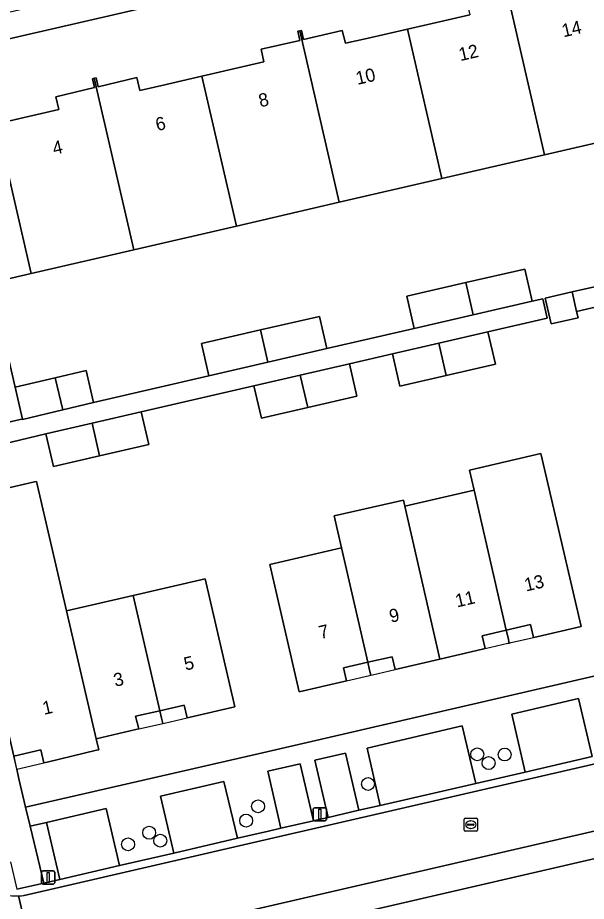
# Model space of a CAD drawing. Extents: x 156412 to 157779, y 382335 to 383768.
# Drawn here: x 156580.4 to 156623.6, y 383339.3 to 383406.3 of the extents above; entities that cross this region are included whole.
import ezdxf

# ---------------------------------------------------------------- set-up
doc = ezdxf.new("R2010")
doc.units = 0
for name, color, linetype in [('IMGEO_Boom', 7, 'Continuous'), ('IMGEO_Erf', 7, 'Continuous'), ('IMGEO_Lichtmast', 7, 'Continuous'), ('IMGEO_Pand', 7, 'Continuous'), ('IMGEO_Pand_nummerreeks', 7, 'Continuous'), ('IMGEO_Pand_overbouw', 7, 'Continuous'), ('IMGEO_Parkeervlak_open', 7, 'Continuous'), ('IMGEO_Rijbaan_lokaal_gesloten', 7, 'Continuous'), ('IMGEO_Rijbaan_lokaal_open', 7, 'Continuous'), ('IMGEO_Rioolput', 7, 'Continuous'), ('IMGEO_Voetpad_open', 7, 'Continuous')]:
    doc.layers.add(name, color=color, linetype=linetype)

msp = doc.modelspace()

# ---------------------------------------------------------------- linework, layer by layer
at = {"layer": 'IMGEO_Boom'}
for centre in [(156615.274, 383350.456), (156617.352, 383350.438), (156616.136, 383349.791), (156606.99, 383348.201), (156598.647, 383346.508), (156597.739, 383345.43), (156590.384, 383344.506), (156591.22, 383343.904), (156588.783, 383343.624)]:
    msp.add_circle(centre, 0.489, dxfattribs=at)
at = {"layer": 'IMGEO_Erf'}
for points in [[(156639.979, 383418.638), (156585.133, 383405.987), (156568.179, 383402.086)], [(156578.794, 383398.292), (156581.877, 383398.996), (156583.538, 383399.375), (156583.303, 383400.354), (156586.223, 383401.043), (156586.072, 383401.72), (156586.205, 383401.75), (156586.359, 383401.784), (156586.509, 383401.11), (156589.454, 383401.804), (156589.674, 383400.829), (156591.34, 383401.212), (156594.385, 383401.912), (156597.434, 383402.612), (156599.091, 383402.993), (156598.89, 383403.952), (156601.808, 383404.627), (156601.657, 383405.315), (156601.801, 383405.347), (156601.935, 383405.376), (156602.085, 383404.691), (156605.025, 383405.372), (156605.28, 383404.404), (156606.908, 383404.776), (156609.988, 383405.479), (156613.068, 383406.183), (156614.725, 383406.561)], [(156628.179, 383397.735), (156620.386, 383395.937), (156612.594, 383394.138), (156604.801, 383392.339), (156597.008, 383390.54), (156589.216, 383388.742), (156581.423, 383386.943), (156578.374, 383386.239), (156580.76, 383375.893), (156580.769, 383375.895), (156580.212, 383378.31), (156583.256, 383379.032), (156585.598, 383379.587), (156586.164, 383377.143), (156594.917, 383379.177), (156594.353, 383381.622), (156598.827, 383382.654), (156603.294, 383383.684), (156603.858, 383381.239), (156610.5, 383382.77), (156609.936, 383385.215), (156614.408, 383386.246), (156618.878, 383387.276), (156619.442, 383384.831), (156620.25, 383385.017), (156620.588, 383383.551), (156616.09, 383382.513), (156616.659, 383380.049), (156612.924, 383379.187), (156609.412, 383378.377), (156608.844, 383380.841), (156605.571, 383380.086), (156606.14, 383377.622), (156602.409, 383376.761), (156598.893, 383375.95), (156598.325, 383378.414), (156589.773, 383376.44), (156590.344, 383373.966), (156586.62, 383373.107), (156583.117, 383372.299), (156582.546, 383374.773), (156577.978, 383373.678)], [(156624.661, 383384.491), (156622.819, 383384.066), (156622.93, 383383.584), (156620.889, 383383.113), (156620.439, 383385.066), (156622.479, 383385.536), (156626.094, 383386.364)], [(156578.724, 383370.444), (156581.676, 383371.125), (156581.841, 383371.163), (156584.119, 383361.335), (156589.175, 383362.507), (156594.63, 383363.771), (156596.874, 383354.053), (156593.487, 383353.271), (156593.27, 383353.221), (156593.045, 383354.195), (156591.188, 383353.767), (156589.352, 383353.343), (156589.586, 383352.38), (156589.369, 383352.33), (156586.349, 383351.641), (156586.557, 383350.8), (156586.386, 383350.759), (156582.638, 383349.87), (156582.384, 383349.81), (156582.149, 383350.8), (156580.103, 383350.328)], [(156580.334, 383349.324), (156580.502, 383348.603), (156580.999, 383346.443), (156598.648, 383350.499), (156626.865, 383357.03)], [(156629.258, 383343.726), (156583.967, 383333.256)]]:
    msp.add_lwpolyline(points, dxfattribs=at)
msp.add_lwpolyline([(156615.035, 383370.497), (156614.686, 383372.015), (156620.111, 383373.268), (156620.916, 383369.808), (156623.162, 383360.16), (156619.789, 383359.381), (156619.553, 383359.327), (156619.328, 383360.301), (156617.478, 383359.874), (156615.649, 383359.452), (156615.875, 383358.478), (156615.666, 383358.429), (156612.445, 383357.681), (156609.264, 383356.942), (156609.037, 383356.889), (156608.811, 383357.862), (156606.97, 383357.437), (156605.133, 383357.012), (156605.357, 383356.037), (156605.149, 383355.989), (156601.763, 383355.209), (156599.53, 383364.868), (156604.986, 383366.128), (156604.429, 383368.539), (156609.681, 383369.752), (156609.789, 383369.285)], close=True, dxfattribs=at)
at = {"layer": 'IMGEO_Lichtmast'}
for p, q in [((156602.936, 383346.408), (156603.726, 383346.408)), ((156603.726, 383346.408), (156602.936, 383346.408)), ((156602.836, 383345.508), (156602.836, 383346.308)), ((156602.836, 383346.308), (156602.836, 383345.508)), ((156603.826, 383346.308), (156603.826, 383345.508)), ((156603.826, 383345.508), (156603.826, 383346.308)), ((156603.726, 383345.408), (156602.936, 383345.408)), ((156602.936, 383345.408), (156603.726, 383345.408)), ((156582.223, 383340.716), (156582.223, 383341.516)), ((156582.223, 383341.516), (156582.223, 383340.716)), ((156582.323, 383341.616), (156583.113, 383341.616)), ((156583.113, 383341.616), (156582.323, 383341.616)), ((156583.213, 383341.516), (156583.213, 383340.716)), ((156583.213, 383340.716), (156583.213, 383341.516)), ((156583.113, 383340.616), (156582.323, 383340.616)), ((156582.323, 383340.616), (156583.113, 383340.616))]:
    msp.add_line(p, q, dxfattribs=at)
for points in [[(156603.256, 383346.283), (156603.406, 383346.283), (156603.406, 383345.533), (156603.256, 383345.533), (156603.256, 383346.283)], [(156582.643, 383341.491), (156582.793, 383341.491), (156582.793, 383340.741), (156582.643, 383340.741), (156582.643, 383341.491)]]:
    msp.add_lwpolyline(points, dxfattribs=at)
for centre, start, end in [((156602.936, 383346.308), 90, 180), ((156602.936, 383346.308), 90, 180), ((156603.726, 383346.308), 0, 90), ((156603.726, 383346.308), 360, 90), ((156602.936, 383345.508), 180, 270), ((156602.936, 383345.508), 180, 270), ((156603.726, 383345.508), 270, 0), ((156603.726, 383345.508), 270, 0), ((156582.323, 383341.516), 90, 180), ((156582.323, 383341.516), 90, 180), ((156583.113, 383341.516), 0, 90), ((156583.113, 383341.516), 360, 90), ((156582.323, 383340.716), 180, 270), ((156582.323, 383340.716), 180, 270), ((156583.113, 383340.716), 270, 0), ((156583.113, 383340.716), 270, 0)]:
    msp.add_arc(centre, 0.1, start, end, dxfattribs=at)
at = {"layer": 'IMGEO_Pand'}
for points in [[(156609.988, 383405.479), (156612.594, 383394.138), (156620.386, 383395.937), (156617.395, 383408.952), (156617.249, 383408.92), (156617.403, 383408.221), (156614.496, 383407.545), (156614.725, 383406.561), (156613.068, 383406.183)], [(156625.573, 383409.078), (156622.504, 383408.366), (156620.848, 383407.982), (156620.637, 383408.974), (156617.684, 383408.287), (156617.531, 383408.982), (156617.395, 383408.952), (156620.386, 383395.937), (156628.179, 383397.735)], [(156609.988, 383405.479), (156606.908, 383404.776), (156605.28, 383404.404), (156605.025, 383405.372), (156602.085, 383404.691), (156601.935, 383405.376), (156601.801, 383405.347), (156604.801, 383392.339), (156612.594, 383394.138)], [(156604.801, 383392.339), (156601.801, 383405.347), (156601.657, 383405.315), (156601.808, 383404.627), (156598.89, 383403.952), (156599.091, 383402.993), (156597.434, 383402.612), (156594.385, 383401.912), (156597.008, 383390.54)], [(156586.205, 383401.75), (156586.072, 383401.72), (156586.223, 383401.043), (156583.303, 383400.354), (156583.538, 383399.375), (156581.877, 383398.996), (156578.794, 383398.292), (156581.423, 383386.943), (156589.216, 383388.742)], [(156586.205, 383401.75), (156589.216, 383388.742), (156597.008, 383390.54), (156594.385, 383401.912), (156591.34, 383401.212), (156589.674, 383400.829), (156589.454, 383401.804), (156586.509, 383401.11), (156586.359, 383401.784)], [(156578.794, 383398.292), (156575.743, 383397.596), (156575.351, 383399.312), (156571.394, 383398.409), (156571.158, 383398.355), (156571.389, 383397.343), (156569.361, 383396.875), (156574.534, 383374.457), (156580.584, 383375.852), (156580.76, 383375.893), (156578.374, 383386.239), (156581.423, 383386.943)], [(156614.408, 383386.246), (156614.969, 383383.8), (156619.442, 383384.831), (156618.878, 383387.276)], [(156614.408, 383386.246), (156609.936, 383385.215), (156610.5, 383382.77), (156614.969, 383383.8)], [(156622.479, 383385.536), (156620.439, 383385.066), (156620.889, 383383.113), (156622.93, 383383.584), (156622.819, 383384.066)], [(156598.827, 383382.654), (156599.391, 383380.209), (156603.858, 383381.239), (156603.294, 383383.684)], [(156598.827, 383382.654), (156594.353, 383381.622), (156594.917, 383379.177), (156599.391, 383380.209)], [(156612.358, 383381.652), (156612.924, 383379.187), (156616.659, 383380.049), (156616.09, 383382.513)], [(156612.358, 383381.652), (156608.844, 383380.841), (156609.412, 383378.377), (156612.924, 383379.187)], [(156601.839, 383379.225), (156602.409, 383376.761), (156606.14, 383377.622), (156605.571, 383380.086)], [(156583.256, 383379.032), (156583.822, 383376.587), (156586.164, 383377.143), (156585.598, 383379.587)], [(156583.256, 383379.032), (156580.212, 383378.31), (156580.769, 383375.895), (156580.776, 383375.865), (156583.822, 383376.587)], [(156601.839, 383379.225), (156598.325, 383378.414), (156598.893, 383375.95), (156602.409, 383376.761)], [(156586.62, 383373.107), (156590.344, 383373.966), (156589.773, 383376.44), (156586.05, 383375.581)], [(156586.62, 383373.107), (156586.05, 383375.581), (156582.546, 383374.773), (156583.117, 383372.299)], [(156584.119, 383361.335), (156581.841, 383371.163), (156581.676, 383371.125), (156578.724, 383370.444), (156577.978, 383373.678), (156574.881, 383372.964), (156580.103, 383350.328), (156582.149, 383350.8), (156582.384, 383349.81), (156582.638, 383349.87), (156586.386, 383350.759), (156586.557, 383350.8), (156586.349, 383351.641)], [(156615.035, 383370.497), (156615.624, 383367.936), (156617.478, 383359.874), (156619.328, 383360.301), (156619.553, 383359.327), (156619.789, 383359.381), (156623.162, 383360.16), (156620.916, 383369.808), (156620.111, 383373.268), (156614.686, 383372.015)], [(156615.035, 383370.497), (156609.789, 383369.285), (156612.445, 383357.681), (156615.666, 383358.429), (156615.875, 383358.478), (156615.649, 383359.452), (156617.478, 383359.874), (156615.624, 383367.936)], [(156606.97, 383357.437), (156608.811, 383357.862), (156609.037, 383356.889), (156609.264, 383356.942), (156612.445, 383357.681), (156609.789, 383369.285), (156609.681, 383369.752), (156604.429, 383368.539), (156604.986, 383366.128)], [(156606.97, 383357.437), (156604.986, 383366.128), (156599.53, 383364.868), (156601.763, 383355.209), (156605.149, 383355.989), (156605.357, 383356.037), (156605.133, 383357.012)], [(156589.175, 383362.507), (156591.188, 383353.767), (156593.045, 383354.195), (156593.27, 383353.221), (156593.487, 383353.271), (156596.874, 383354.053), (156594.63, 383363.771)], [(156584.119, 383361.335), (156586.349, 383351.641), (156589.369, 383352.33), (156589.586, 383352.38), (156589.352, 383353.343), (156591.188, 383353.767), (156589.175, 383362.507)]]:
    msp.add_lwpolyline(points, close=True, dxfattribs=at)
at = {"layer": 'IMGEO_Pand_overbouw'}
for points in [[(156615.875, 383358.478), (156617.605, 383358.877), (156617.703, 383358.9), (156617.613, 383359.289), (156617.478, 383359.874), (156615.649, 383359.452)], [(156617.478, 383359.874), (156617.613, 383359.289), (156617.703, 383358.9), (156617.839, 383358.931), (156619.553, 383359.327), (156619.328, 383360.301)], [(156606.97, 383357.437), (156607.106, 383356.851), (156607.196, 383356.463), (156607.326, 383356.493), (156609.037, 383356.889), (156608.811, 383357.862)], [(156606.97, 383357.437), (156605.133, 383357.012), (156605.357, 383356.037), (156607.092, 383356.439), (156607.196, 383356.463), (156607.106, 383356.851)], [(156593.27, 383353.221), (156593.045, 383354.195), (156591.188, 383353.767), (156591.317, 383353.202), (156591.41, 383352.796), (156591.552, 383352.829)], [(156591.188, 383353.767), (156589.352, 383353.343), (156589.586, 383352.38), (156591.318, 383352.775), (156591.41, 383352.796), (156591.317, 383353.202)], [(156582.384, 383349.81), (156582.149, 383350.8), (156580.103, 383350.328), (156580.3, 383349.467), (156580.334, 383349.324), (156580.567, 383349.379)]]:
    msp.add_lwpolyline(points, close=True, dxfattribs=at)
at = {"layer": 'IMGEO_Parkeervlak_open'}
for points in [[(156622.96, 383354.681), (156617.889, 383353.495), (156618.919, 383349.114), (156623.984, 383350.281)], [(156614.139, 383352.617), (156606.932, 383350.931), (156607.919, 383346.581), (156615.173, 383348.252)], [(156605.271, 383350.542), (156602.962, 383350.002), (156603.972, 383345.672), (156606.298, 383346.207)], [(156601.849, 383349.742), (156599.391, 383349.166), (156600.38, 383344.844), (156602.858, 383345.415)], [(156596.049, 383348.393), (156591.251, 383347.286), (156592.242, 383342.963), (156597.079, 383344.082)], [(156587.124, 383346.334), (156582.598, 383345.29), (156583.598, 383340.965), (156588.121, 383342.011)]]:
    msp.add_lwpolyline(points, close=True, dxfattribs=at)
at = {"layer": 'IMGEO_Rijbaan_lokaal_gesloten'}
for points in [[(156630.503, 383346.082), (156656.141, 383351.999), (156674.693, 383356.254), (156692.518, 383360.371), (156691.395, 383365.232), (156656.606, 383357.207), (156654.216, 383356.639), (156628.174, 383350.645), (156599.507, 383344.038), (156582.533, 383340.112), (156580.9, 383339.743)], [(156583.446, 383335.24), (156630.503, 383346.082)], [(156581.697, 383334.465), (156580.467, 383339.714)], [(156580.467, 383339.714), (156581.697, 383334.465)]]:
    msp.add_lwpolyline(points, dxfattribs=at)
for centre, radius, start, end in [((156580.274, 383345.951), 6.24, 198.05494, 271.77543), ((156580.237, 383346.389), 6.679, 271.96991, 275.69337)]:
    msp.add_arc(centre, radius, start, end, dxfattribs=at)
at = {"layer": 'IMGEO_Rijbaan_lokaal_open'}
for points in [[(156580.9, 383339.743), (156582.533, 383340.112), (156599.507, 383344.038), (156628.174, 383350.645), (156654.216, 383356.639), (156656.606, 383357.207), (156691.395, 383365.232)], [(156623.984, 383350.281), (156618.919, 383349.114), (156615.173, 383348.252), (156607.919, 383346.581), (156606.298, 383346.207), (156603.972, 383345.672), (156602.858, 383345.415), (156600.38, 383344.844), (156599.424, 383344.624), (156597.079, 383344.082), (156592.242, 383342.963), (156588.121, 383342.011), (156583.598, 383340.965), (156582.391, 383340.686), (156580.339, 383340.234)]]:
    msp.add_lwpolyline(points, dxfattribs=at)
for centre, radius, start, end in [((156580.274, 383345.951), 6.24, 198.05494, 271.77543), ((156580.237, 383346.389), 6.679, 271.96991, 275.69337)]:
    msp.add_arc(centre, radius, start, end, dxfattribs=at)
at = {"layer": 'IMGEO_Rioolput'}
for p, q in [((156614.286, 383344.693), (156614.286, 383345.545)), ((156614.361, 383345.619), (156615.213, 383345.619)), ((156614.545, 383345.113), (156614.545, 383345.125)), ((156614.983, 383345.076), (156614.585, 383345.076)), ((156614.588, 383345.162), (156614.986, 383345.162)), ((156614.774, 383345.399), (156614.799, 383345.399)), ((156615.029, 383345.125), (156615.029, 383345.113)), ((156615.287, 383345.545), (156615.287, 383344.693)), ((156615.213, 383344.619), (156614.361, 383344.619)), ((156614.797, 383344.839), (156614.772, 383344.839))]:
    msp.add_line(p, q, dxfattribs=at)
for points in [[(156614.286, 383344.693), (156614.286, 383345.545)], [(156614.361, 383345.619), (156615.213, 383345.619)], [(156615.287, 383345.545), (156615.287, 383344.693)], [(156615.213, 383344.619), (156614.361, 383344.619)]]:
    msp.add_lwpolyline(points, dxfattribs=at)
for centre, radius, start, end in [((156614.363, 383345.543), 0.0765, 91.55205, 178.44795), ((156614.363, 383345.543), 0.0765, 91.55205, 178.44795), ((156614.585, 383345.122), 0.0403, 85.87752, 175.75265), ((156614.582, 383345.112), 0.0366, 178.93798, 274.71019), ((156614.986, 383345.119), 0.043, 264.86636, 352.45326), ((156614.99, 383345.124), 0.0386, 1.73085, 96.63898), ((156615.211, 383345.543), 0.0765, 1.55205, 88.44795), ((156615.211, 383345.543), 0.0765, 1.55205, 88.44795), ((156614.363, 383344.695), 0.0765, 181.55205, 268.44795), ((156614.363, 383344.695), 0.0765, 181.55205, 268.44795), ((156615.211, 383344.695), 0.0765, 271.55205, 358.44795), ((156615.211, 383344.695), 0.0765, 271.55205, 358.44795)]:
    msp.add_arc(centre, radius, start, end, dxfattribs=at)
for centre, major_axis, ratio, start_param, end_param in [((156614.773, 383345.119), (-0.387, 0.002), 0.722429, 4.712389, 7.853982), ((156614.798, 383345.119), (-0.39, 0.002), 0.717154, 1.570796, 4.712389)]:
    msp.add_ellipse(centre, major_axis=major_axis, ratio=ratio, start_param=start_param, end_param=end_param, dxfattribs=at)
at = {"layer": 'IMGEO_Voetpad_open'}
for points in [[(156787.33, 383452.642), (156786.899, 383454.529), (156766.841, 383449.96), (156683.333, 383430.671), (156567.745, 383403.973), (156568.179, 383402.086), (156585.133, 383405.987), (156639.979, 383418.638), (156643.819, 383419.519), (156645.169, 383419.831), (156657.234, 383422.62), (156710.323, 383434.861), (156711.687, 383435.176), (156715.522, 383436.085), (156767.229, 383448.037)], [(156638.666, 383387.723), (156642.397, 383388.584), (156643.806, 383388.903), (156646.655, 383389.547), (156646.683, 383389.553), (156646.342, 383391.043), (156641.826, 383390.002), (156635.035, 383388.425), (156630.555, 383387.392), (156626.094, 383386.364), (156622.479, 383385.536), (156622.819, 383384.066), (156624.661, 383384.491), (156628.274, 383385.325), (156631.917, 383386.166), (156635.161, 383386.914)], [(156803.188, 383383.914), (156802.731, 383385.9), (156758.28, 383375.58), (156698.774, 383361.816), (156692.518, 383360.371), (156674.693, 383356.254), (156656.141, 383351.999), (156630.503, 383346.082), (156583.446, 383335.24), (156583.967, 383333.256), (156629.258, 383343.726), (156655.27, 383349.748), (156656.638, 383350.08), (156659.149, 383350.609), (156692.77, 383358.399), (156695.561, 383359.039), (156703.149, 383360.862), (156727.164, 383366.322), (156729.693, 383366.895), (156731.059, 383367.213), (156758.727, 383373.657)], [(156582.598, 383345.29), (156581.344, 383345.001), (156582.391, 383340.686), (156583.598, 383340.965)]]:
    msp.add_lwpolyline(points, close=True, dxfattribs=at)
for points in [[(156579.857, 383342.302), (156580.339, 383340.234), (156582.391, 383340.686), (156581.344, 383345.001), (156580.999, 383346.443), (156580.502, 383348.603), (156580.334, 383349.324), (156580.103, 383350.328), (156574.881, 383372.964), (156574.534, 383374.457), (156569.361, 383396.875), (156569.13, 383397.892)], [(156577.978, 383373.678), (156582.546, 383374.773), (156586.05, 383375.581), (156589.773, 383376.44), (156598.325, 383378.414), (156601.839, 383379.225), (156605.571, 383380.086), (156608.844, 383380.841), (156612.358, 383381.652), (156616.09, 383382.513), (156620.588, 383383.551), (156620.25, 383385.017), (156619.442, 383384.831), (156614.969, 383383.8), (156610.5, 383382.77), (156603.858, 383381.239), (156599.391, 383380.209), (156594.917, 383379.177), (156586.164, 383377.143), (156583.822, 383376.587), (156580.776, 383375.865), (156580.769, 383375.895), (156580.76, 383375.893), (156580.584, 383375.852), (156574.534, 383374.457)], [(156626.865, 383357.03), (156598.648, 383350.499), (156580.999, 383346.443), (156581.344, 383345.001), (156582.598, 383345.29), (156587.124, 383346.334), (156588.121, 383342.011), (156592.242, 383342.963), (156591.251, 383347.286), (156596.049, 383348.393), (156597.079, 383344.082), (156599.424, 383344.624), (156600.38, 383344.844), (156599.391, 383349.166), (156601.849, 383349.742), (156602.858, 383345.415), (156603.972, 383345.672), (156602.962, 383350.002), (156605.271, 383350.542), (156606.298, 383346.207), (156607.919, 383346.581), (156606.932, 383350.931), (156614.139, 383352.617), (156615.173, 383348.252), (156618.919, 383349.114), (156617.889, 383353.495), (156622.96, 383354.681), (156623.984, 383350.281)]]:
    msp.add_lwpolyline(points, dxfattribs=at)

# ---------------------------------------------------------------- texts
at = {"layer": 'IMGEO_Pand_nummerreeks'}
for s, rotation, p in [('14', 12.99054, (156621.817, 383404.851)), ('12', 12.99054, (156613.996, 383403.047)), ('10', 12.99054, (156606.183, 383401.245)), ('8', 12.99054, (156598.814, 383399.545)), ('6', 12.99054, (156590.991, 383397.74)), ('4', 12.99054, (156583.172, 383395.936)), ('13', 13.02906, (156618.976, 383362.804)), ('11', 13.02906, (156613.738, 383361.592)), ('9', 13.03131, (156608.725, 383360.432)), ('7', 13.03131, (156603.376, 383359.194)), ('5', 12.99122, (156593.144, 383356.804)), ('3', 12.99122, (156587.804, 383355.572)), ('1', 12.99053, (156582.409, 383353.446))]:
    msp.add_text(s, height=1, rotation=rotation, dxfattribs=at).set_placement(p)

doc.saveas('drawing.dxf')
